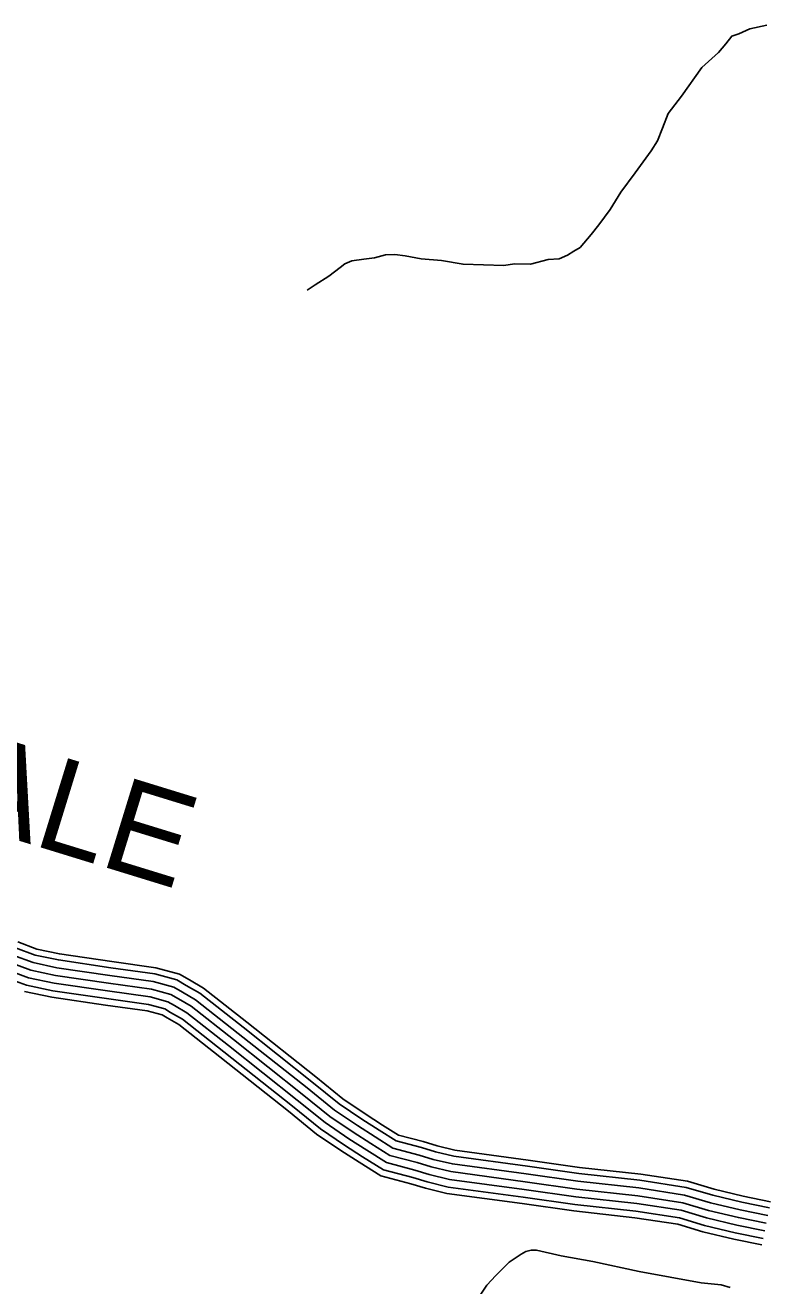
# Model space of a CAD drawing. Extents: x 1788175 to 1969470, y 584502 to 738744.
# Drawn here: x 1917533 to 1920466, y 608281 to 613283 of the extents above; entities that cross this region are included whole.
import ezdxf

# ---------------------------------------------------------------- set-up
doc = ezdxf.new("R2010")
doc.units = 0
for name, color, linetype in [('DESIGN - ROW - Right-of-Way and Easement Labels', 7, 'Continuous'), ('DESIGN - TRANSPORTATION - Text', 7, 'Continuous'), ('SURVEY - CONTOURS - Index with Text', 7, 'Continuous')]:
    doc.layers.add(name, color=color, linetype=linetype)

msp = doc.modelspace()

# ---------------------------------------------------------------- linework, layer by layer
at = {"layer": 'DESIGN - TRANSPORTATION - Text'}
for points in [[(1920474.3, 613283.4), (1920406.6, 613268.5), (1920362.8, 613249.8), (1920335, 613239.4), (1920311.4, 613209), (1920281.9, 613174.6), (1920216.7, 613115.6), (1920136.3, 613002.3), (1920083.2, 612933.4), (1920060, 612875)], [(1920060, 612875), (1920040.6, 612824.7), (1920015.2, 612784.3), (1919952.4, 612697.3), (1919895.4, 612620.4), (1919852.4, 612551.7), (1919807.2, 612491), (1919777.7, 612452.5), (1919734.4, 612401.8), (1919708.6, 612387.4), (1919682.9, 612371), (1919651.1, 612356.6), (1919607.1, 612354), (1919537.4, 612334.9), (1919473.5, 612336), (1919431.6, 612329.4), (1919269.6, 612335.1), (1919183.5, 612349.9), (1919103.5, 612356.8), (1919039.4, 612367.9), (1918999.3, 612373.3), (1918961.4, 612372.8), (1918917.6, 612360.2), (1918875.6, 612355.6), (1918827.8, 612348.9), (1918799.9, 612336.5), (1918782.1, 612322.2), (1918736.6, 612287.5), (1918683.1, 612252.7), (1918651.4, 612232.2)], [(1920328.8, 608275.2), (1920293.2, 608285.6), (1920214.2, 608293.5), (1919968.4, 608337.9), (1919784.2, 608377.3), (1919658.6, 608399.8), (1919560.3, 608422.5), (1919538.8, 608422.2), (1919517.7, 608417.4), (1919500.2, 608406.7), (1919451.7, 608374.8), (1919399, 608322.2), (1919363.7, 608284.3), (1919332.4, 608236.5)]]:
    msp.add_lwpolyline(points, dxfattribs=at)
at = {"layer": 'SURVEY - CONTOURS - Index with Text'}
for points in [[(1917494.2, 609622.7), (1917572.3, 609593.5), (1917664.1, 609574.2), (1917872.4, 609543.4), (1918046.4, 609519.3), (1918134.4, 609495.1), (1918171.6, 609473.5), (1918225.7, 609442), (1918396.9, 609307.4), (1918670.1, 609090.7), (1918777.4, 609003.6), (1918867.3, 608942.8), (1918937.1, 608898.3), (1919003.4, 608856.4), (1919103.8, 608830), (1919159.4, 608813), (1919232.8, 608795.3), (1919524.3, 608755.8), (1919727.9, 608726.7), (1919970.6, 608700.1), (1920154.6, 608671.7), (1920259.4, 608640.4), (1920375.1, 608612.7), (1920484.3, 608590.4)], [(1917502.8, 609645.9), (1917579.2, 609617.3), (1917668.5, 609598.5), (1917875.9, 609567.9), (1918051.4, 609543.5), (1918144.1, 609518.1), (1918184, 609494.8), (1918239.6, 609462.5), (1918412.2, 609326.8), (1918685.6, 609109.9), (1918792.2, 609023.5), (1918880.9, 608963.4), (1918950.3, 608919.1), (1919013.4, 608879.4), (1919110.6, 608853.8), (1919166, 608836.8), (1919237.3, 608819.6), (1919527.8, 608780.3), (1919731, 608751.3), (1919973.9, 608724.6), (1920160, 608695.9), (1920265.8, 608664.3), (1920380.4, 608636.8), (1920489.3, 608614.7)], [(1917472.5, 609564.6), (1917554.9, 609533.7), (1917653.2, 609513.1), (1917863.6, 609482), (1918033.9, 609458.4), (1918110.2, 609437.5), (1918140.4, 609419.9), (1918190.8, 609390.6), (1918358.5, 609258.7), (1918631.3, 609042.3), (1918740.5, 608953.7), (1918833.3, 608891), (1918903.8, 608845.9), (1918978.5, 608798.9), (1919086.8, 608770.4), (1919143, 608753.2), (1919221.3, 608734.2), (1919515.8, 608694.4), (1919720.2, 608665.2), (1919962.5, 608638.6), (1920140.9, 608611.1), (1920243.3, 608580.5), (1920361.7, 608552.2), (1920471.9, 608529.7)], [(1920471.9, 608529.7), (1920361.7, 608552.2), (1920243.3, 608580.5), (1920140.9, 608611.1), (1919962.5, 608638.6), (1919720.2, 608665.2), (1919515.8, 608694.4), (1919221.3, 608734.2), (1919143, 608753.2), (1919086.8, 608770.4), (1918978.5, 608798.9), (1918903.8, 608845.9), (1918833.3, 608891), (1918740.5, 608953.7), (1918631.3, 609042.3), (1918358.5, 609258.7), (1918190.8, 609390.6), (1918140.4, 609419.9), (1918110.2, 609437.5), (1918033.9, 609458.4), (1917863.6, 609482), (1917653.2, 609513.1), (1917554.9, 609533.7), (1917472.5, 609564.6)], [(1917483.4, 609593.7), (1917563.6, 609563.6), (1917658.7, 609543.6), (1917868, 609512.7), (1918040.2, 609488.9), (1918122.3, 609466.3), (1918156, 609446.7), (1918208.3, 609416.3), (1918377.7, 609283.1), (1918650.7, 609066.5), (1918758.9, 608978.7), (1918850.3, 608916.9), (1918920.5, 608872.1), (1918990.9, 608827.7), (1919095.3, 608800.2), (1919151.2, 608783.1), (1919227, 608764.8), (1919520.1, 608725.1), (1919724.1, 608696), (1919966.6, 608669.4), (1920147.7, 608641.4), (1920251.3, 608610.5), (1920368.4, 608582.4), (1920478.1, 608560.1)], [(1917450.9, 609506.5), (1917537.6, 609474), (1917642.3, 609452), (1917854.8, 609420.7), (1918021.4, 609397.6), (1918086, 609379.8), (1918109.2, 609366.3), (1918155.9, 609339.2), (1918320.1, 609210.1), (1918592.5, 608994), (1918703.5, 608903.9), (1918799.2, 608839.1), (1918870.6, 608793.5), (1918953.5, 608741.4), (1919069.9, 608710.7), (1919126.7, 608693.3), (1919209.8, 608673.2), (1919507.3, 608633), (1919712.4, 608603.7), (1919954.4, 608577.1), (1920127.2, 608550.5), (1920227.2, 608520.6), (1920348.2, 608491.6), (1920459.6, 608468.9)], [(1917461.7, 609535.6), (1917546.3, 609503.9), (1917647.7, 609482.6), (1917859.2, 609451.4), (1918027.7, 609428), (1918098.1, 609408.7), (1918124.8, 609393.1), (1918173.3, 609364.9), (1918339.3, 609234.4), (1918611.9, 609018.1), (1918722, 608928.8), (1918816.2, 608865.1), (1918887.2, 608819.7), (1918966, 608770.1), (1919078.3, 608740.6), (1919134.9, 608723.2), (1919215.6, 608703.7), (1919511.5, 608663.7), (1919716.3, 608634.5), (1919958.5, 608607.9), (1920134.1, 608580.8), (1920235.2, 608550.6), (1920354.9, 608521.9), (1920465.8, 608499.3)], [(1917530.4, 609449.3), (1917637.8, 609426.7), (1917851.2, 609395.2), (1918016.2, 609372.3), (1918075.9, 609355.9), (1918096.3, 609344.1), (1918141.4, 609317.8), (1918304.1, 609189.9), (1918576.4, 608973.9), (1918688.1, 608883.2), (1918785.1, 608817.7), (1918856.9, 608771.8), (1918943.1, 608717.5), (1919062.8, 608686), (1919119.9, 608668.5), (1919205.1, 608647.9), (1919503.7, 608607.5), (1919709.2, 608578.2), (1919951.1, 608551.6), (1920121.6, 608525.3), (1920220.5, 608495.8), (1920342.7, 608466.5), (1920454.4, 608443.7)]]:
    msp.add_lwpolyline(points, dxfattribs=at)

# ---------------------------------------------------------------- texts
at = {"layer": 'DESIGN - ROW - Right-of-Way and Easement Labels'}
msp.add_text('GREENVALE', height=370, rotation=342.8857, dxfattribs=at).set_placement((1915242.7, 610744.9))

doc.saveas('drawing.dxf')
